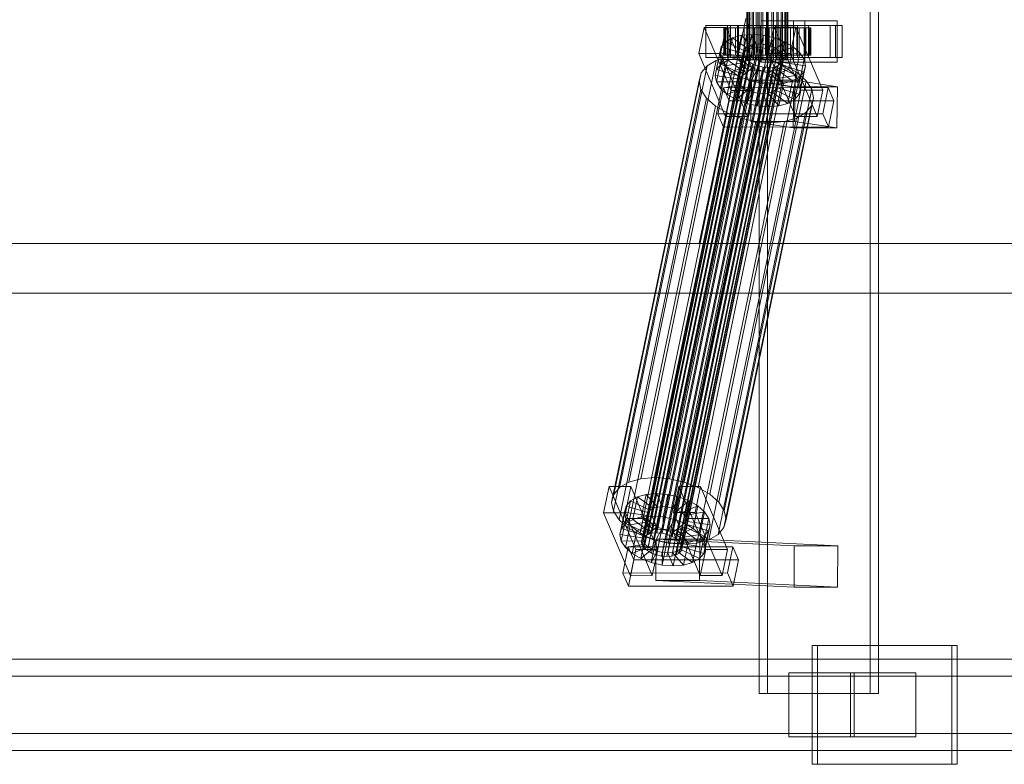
# Model space of a CAD drawing. Header units: millimetres. Extents: x -2233 to 61924, y -68080 to 6847.
# Tile 537 of 656: x 22244 to 22675, y -18456 to -18130. Entities that reach past the tile are written whole.
import ezdxf

# ---------------------------------------------------------------- set-up
doc = ezdxf.new("R2010")
doc.units = ezdxf.units.MM
doc.layers.add('superior_C02', color=7, linetype='Continuous', lineweight=0)

msp = doc.modelspace()

# ---------------------------------------------------------------- linework, layer by layer
at = {"layer": 'superior_C02'}
for p, q in [((22567.843, -17575), (22567.843, -18425)), ((22571.419, -18425), (22571.419, -17575)), ((22616.334, -18425), (22616.334, -17575)), ((22619.91, -17575), (22619.91, -18425)), ((22562.351, -18148), (22562.351, -17852)), ((22562.563, -18148), (22562.563, -17852)), ((22562.753, -18148), (22562.753, -17852)), ((22563.372, -18148), (22563.372, -17852)), ((22563.74, -18148), (22563.74, -17852)), ((22564.725, -18148), (22564.725, -17852)), ((22565.245, -18148), (22565.245, -17852)), ((22566.529, -18148), (22566.529, -17852)), ((22567.166, -18148), (22567.166, -17852)), ((22568.661, -18148), (22568.661, -17852)), ((22569.371, -18148), (22569.371, -17852)), ((22570.976, -18148), (22570.976, -17852)), ((22571.711, -18148), (22571.711, -17852)), ((22573.316, -18148), (22573.316, -17852)), ((22574.026, -18148), (22574.026, -17852)), ((22575.522, -18148), (22575.522, -17852)), ((22576.158, -18148), (22576.158, -17852)), ((22577.443, -18148), (22577.443, -17852)), ((22577.962, -18148), (22577.962, -17852)), ((22578.948, -18148), (22578.948, -17852)), ((22579.315, -18148), (22579.315, -17852)), ((22579.935, -17852), (22579.935, -18148)), ((22580.125, -18148), (22580.125, -17852)), ((22580.336, -18148), (22580.336, -17852)), ((22561.995, -18130), (22541.592, -18228.298)), ((22543.371, -18228.298), (22563.773, -18130)), ((22587.745, -18131), (22568.654, -18131)), ((22568.654, -18131), (22568.654, -18149)), ((22582.841, -18131), (22568.654, -18131)), ((22582.841, -18149), (22582.841, -18131)), ((22582.841, -18131), (22601.932, -18131)), ((22587.745, -18149), (22587.745, -18131)), ((22587.745, -18131), (22601.932, -18131)), ((22601.932, -18131), (22601.932, -18149)), ((22543.755, -18133.859), (22541.374, -18145.327)), ((22553.3, -18133.847), (22543.755, -18133.859)), ((22555.505, -18161.391), (22543.755, -18133.859)), ((22553.989, -18133), (22544.443, -18133)), ((22544.443, -18133), (22544.443, -18147)), ((22558.75, -18133), (22544.443, -18133)), ((22550.92, -18145.315), (22553.3, -18133.847)), ((22552.806, -18134), (22552.36, -18134)), ((22552.36, -18134), (22562.351, -18134)), ((22552.36, -18146), (22552.36, -18134)), ((22552.36, -18134), (22553.207, -18134)), ((22554.515, -18134), (22552.806, -18134)), ((22552.806, -18134), (22562.563, -18134)), ((22552.806, -18146), (22552.806, -18134)), ((22553.207, -18134), (22562.753, -18134)), ((22553.207, -18146), (22553.207, -18134)), ((22553.207, -18134), (22555.291, -18134)), ((22553.3, -18133.847), (22565.051, -18161.379)), ((22553.989, -18147), (22553.989, -18133)), ((22553.989, -18133), (22568.295, -18133)), ((22557.371, -18134), (22554.515, -18134)), ((22554.515, -18134), (22563.372, -18134)), ((22554.515, -18146), (22554.515, -18134)), ((22601.108, -18133), (22555.29, -18133)), ((22555.29, -18133), (22555.29, -18147)), ((22558.27, -18133), (22555.29, -18133)), ((22555.291, -18134), (22563.74, -18134)), ((22555.291, -18146), (22555.291, -18134)), ((22555.291, -18134), (22558.469, -18134)), ((22561.18, -18134), (22557.371, -18134)), ((22557.371, -18134), (22564.725, -18134)), ((22557.371, -18146), (22557.371, -18134)), ((22558.27, -18147), (22558.27, -18133)), ((22558.27, -18133), (22604.089, -18133)), ((22558.469, -18134), (22565.245, -18134)), ((22558.469, -18146), (22558.469, -18134)), ((22558.469, -18134), (22562.524, -18134)), ((22558.75, -18147), (22558.75, -18133)), ((22558.75, -18133), (22568.295, -18133)), ((22565.681, -18134), (22561.18, -18134)), ((22561.18, -18134), (22566.529, -18134)), ((22561.18, -18146), (22561.18, -18134)), ((22562.351, -18134), (22562.563, -18134)), ((22562.351, -18134), (22562.351, -18146)), ((22562.753, -18134), (22562.351, -18134)), ((22562.524, -18134), (22567.166, -18134)), ((22562.524, -18146), (22562.524, -18134)), ((22562.524, -18134), (22567.18, -18134)), ((22562.563, -18134), (22563.372, -18134)), ((22562.563, -18134), (22562.563, -18146)), ((22562.753, -18134), (22562.753, -18146)), ((22563.74, -18134), (22562.753, -18134)), ((22563.372, -18134), (22564.725, -18134)), ((22563.372, -18134), (22563.372, -18146)), ((22563.74, -18134), (22563.74, -18146)), ((22565.245, -18134), (22563.74, -18134)), ((22564.725, -18134), (22566.529, -18134)), ((22564.725, -18134), (22564.725, -18146)), ((22565.245, -18134), (22565.245, -18146)), ((22567.166, -18134), (22565.245, -18134)), ((22570.568, -18134), (22565.681, -18134)), ((22565.681, -18134), (22568.661, -18134)), ((22565.681, -18146), (22565.681, -18134)), ((22566.529, -18134), (22568.661, -18134)), ((22566.529, -18134), (22566.529, -18146)), ((22567.166, -18134), (22567.166, -18146)), ((22569.371, -18134), (22567.166, -18134)), ((22567.18, -18134), (22569.371, -18134)), ((22567.18, -18146), (22567.18, -18134)), ((22567.18, -18134), (22572.12, -18134)), ((22568.295, -18133), (22568.295, -18147)), ((22568.661, -18134), (22570.976, -18134)), ((22568.661, -18134), (22568.661, -18146)), ((22569.371, -18134), (22569.371, -18146)), ((22571.711, -18134), (22569.371, -18134)), ((22575.508, -18134), (22570.568, -18134)), ((22570.568, -18134), (22570.976, -18134)), ((22570.568, -18146), (22570.568, -18134)), ((22570.976, -18134), (22573.316, -18134)), ((22570.976, -18134), (22570.976, -18146)), ((22572.12, -18134), (22571.711, -18134)), ((22571.711, -18134), (22571.711, -18146)), ((22574.026, -18134), (22571.711, -18134)), ((22574.3, -18133.821), (22571.92, -18145.289)), ((22572.12, -18146), (22572.12, -18134)), ((22572.12, -18134), (22577.007, -18134)), ((22575.508, -18134), (22573.316, -18134)), ((22573.316, -18134), (22575.522, -18134)), ((22573.316, -18134), (22573.316, -18146)), ((22577.007, -18134), (22574.026, -18134)), ((22574.026, -18134), (22574.026, -18146)), ((22576.158, -18134), (22574.026, -18134)), ((22583.846, -18133.809), (22574.3, -18133.821)), ((22586.051, -18161.353), (22574.3, -18133.821)), ((22584.534, -18133), (22574.989, -18133)), ((22574.989, -18133), (22574.989, -18147)), ((22589.295, -18133), (22574.989, -18133)), ((22580.164, -18134), (22575.508, -18134)), ((22575.508, -18146), (22575.508, -18134)), ((22580.164, -18134), (22575.522, -18134)), ((22575.522, -18134), (22577.443, -18134)), ((22575.522, -18134), (22575.522, -18146)), ((22581.508, -18134), (22576.158, -18134)), ((22576.158, -18134), (22576.158, -18146)), ((22577.962, -18134), (22576.158, -18134)), ((22577.007, -18146), (22577.007, -18134)), ((22577.007, -18134), (22581.508, -18134)), ((22584.219, -18134), (22577.443, -18134)), ((22577.443, -18134), (22578.948, -18134)), ((22577.443, -18134), (22577.443, -18146)), ((22585.316, -18134), (22577.962, -18134)), ((22577.962, -18134), (22577.962, -18146)), ((22579.315, -18134), (22577.962, -18134)), ((22587.397, -18134), (22578.948, -18134)), ((22578.948, -18134), (22579.935, -18134)), ((22578.948, -18134), (22578.948, -18146)), ((22588.173, -18134), (22579.315, -18134)), ((22579.315, -18134), (22579.315, -18146)), ((22580.125, -18134), (22579.315, -18134)), ((22579.935, -18134), (22589.48, -18134)), ((22579.935, -18146), (22579.935, -18134)), ((22579.935, -18134), (22580.336, -18134)), ((22589.882, -18134), (22580.125, -18134)), ((22580.125, -18134), (22580.125, -18146)), ((22580.336, -18134), (22580.125, -18134)), ((22584.219, -18134), (22580.164, -18134)), ((22580.164, -18146), (22580.164, -18134)), ((22590.328, -18134), (22580.336, -18134)), ((22580.336, -18134), (22580.336, -18146)), ((22581.466, -18145.277), (22583.846, -18133.809)), ((22581.508, -18146), (22581.508, -18134)), ((22581.508, -18134), (22585.316, -18134)), ((22583.846, -18133.809), (22595.596, -18161.341)), ((22587.397, -18134), (22584.219, -18134)), ((22584.219, -18146), (22584.219, -18134)), ((22584.534, -18147), (22584.534, -18133)), ((22584.534, -18133), (22598.841, -18133)), ((22585.316, -18146), (22585.316, -18134)), ((22585.316, -18134), (22588.173, -18134)), ((22589.48, -18134), (22587.397, -18134)), ((22587.397, -18146), (22587.397, -18134)), ((22588.173, -18146), (22588.173, -18134)), ((22588.173, -18134), (22589.882, -18134)), ((22589.295, -18147), (22589.295, -18133)), ((22589.295, -18133), (22598.841, -18133)), ((22589.48, -18134), (22589.48, -18146)), ((22590.328, -18134), (22589.48, -18134)), ((22589.882, -18146), (22589.882, -18134)), ((22589.882, -18134), (22590.328, -18134)), ((22590.328, -18146), (22590.328, -18134)), ((22598.841, -18133), (22598.841, -18147)), ((22601.108, -18147), (22601.108, -18133)), ((22601.108, -18133), (22604.089, -18133)), ((22604.089, -18133), (22604.089, -18147)), ((22556.164, -18138.419), (22553.147, -18140.156)), ((22554.124, -18148.249), (22556.164, -18138.419)), ((22560.074, -18137.325), (22556.164, -18138.419)), ((22556.164, -18138.419), (22563.057, -18143.38)), ((22558.034, -18147.155), (22560.074, -18137.325)), ((22564.609, -18136.948), (22560.074, -18137.325)), ((22560.074, -18137.325), (22564.909, -18142.862)), ((22562.569, -18146.777), (22564.609, -18136.948)), ((22569.462, -18137.313), (22564.609, -18136.948)), ((22564.609, -18136.948), (22567.058, -18142.683)), ((22567.422, -18147.143), (22569.462, -18137.313)), ((22569.462, -18137.313), (22569.356, -18142.856)), ((22574.301, -18138.396), (22569.462, -18137.313)), ((22574.301, -18138.396), (22571.648, -18143.369)), ((22572.261, -18148.226), (22574.301, -18138.396)), ((22578.796, -18140.123), (22574.301, -18138.396)), ((22516.684, -18357.434), (22561.059, -18143.635)), ((22517.593, -18356.363), (22561.968, -18142.565)), ((22519.022, -18355.541), (22563.397, -18141.742)), ((22520.874, -18355.022), (22565.249, -18141.224)), ((22523.022, -18354.844), (22567.398, -18141.045)), ((22525.321, -18355.017), (22569.696, -18141.218)), ((22527.613, -18355.53), (22571.988, -18141.731)), ((22529.742, -18356.348), (22574.118, -18142.549)), ((22531.564, -18357.415), (22575.939, -18143.617)), ((22549.188, -18152.246), (22551.229, -18142.416)), ((22551.229, -18142.416), (22550.538, -18145.047)), ((22551.107, -18149.985), (22553.147, -18140.156)), ((22553.147, -18140.156), (22551.229, -18142.416)), ((22551.229, -18142.416), (22560.719, -18145.274)), ((22553.147, -18140.156), (22561.628, -18144.203)), ((22561.059, -18143.635), (22560.732, -18144.881)), ((22563.057, -18143.38), (22561.017, -18153.21)), ((22561.968, -18142.565), (22561.059, -18143.635)), ((22561.628, -18144.203), (22563.057, -18143.38)), ((22563.397, -18141.742), (22561.968, -18142.565)), ((22564.909, -18142.862), (22562.869, -18152.692)), ((22563.057, -18143.38), (22564.909, -18142.862)), ((22565.249, -18141.224), (22563.397, -18141.742)), ((22564.909, -18142.862), (22567.058, -18142.683)), ((22567.058, -18142.683), (22565.017, -18152.513)), ((22567.398, -18141.045), (22565.249, -18141.224)), ((22567.058, -18142.683), (22569.356, -18142.856)), ((22569.356, -18142.856), (22567.316, -18152.686)), ((22569.696, -18141.218), (22567.398, -18141.045)), ((22569.356, -18142.856), (22571.648, -18143.369)), ((22571.648, -18143.369), (22569.608, -18153.199)), ((22571.988, -18141.731), (22569.696, -18141.218)), ((22571.648, -18143.369), (22573.778, -18144.188)), ((22574.118, -18142.549), (22571.988, -18141.731)), ((22578.796, -18140.123), (22573.778, -18144.188)), ((22575.939, -18143.617), (22574.118, -18142.549)), ((22582.642, -18142.377), (22575.599, -18145.255)), ((22577.329, -18144.861), (22575.939, -18143.617)), ((22576.756, -18149.953), (22578.796, -18140.123)), ((22582.642, -18142.377), (22578.796, -18140.123)), ((22580.601, -18152.207), (22582.642, -18142.377)), ((22585.575, -18145.003), (22582.642, -18142.377)), ((22510.778, -18332.659), (22549.033, -18148.35)), ((22516.004, -18331.197), (22554.259, -18146.887)), ((22516.357, -18358.68), (22560.732, -18144.881)), ((22516.634, -18360.017), (22561.01, -18146.218)), ((22517.497, -18361.352), (22561.873, -18147.554)), ((22522.068, -18330.692), (22560.322, -18146.383)), ((22528.555, -18331.181), (22566.81, -18146.872)), ((22532.953, -18358.659), (22577.329, -18144.861)), ((22578.192, -18146.196), (22533.816, -18359.995)), ((22534.094, -18361.332), (22578.469, -18147.533)), ((22535.024, -18332.629), (22573.278, -18148.32)), ((22541.374, -18145.327), (22550.92, -18145.315)), ((22541.374, -18145.327), (22553.125, -18172.859)), ((22544.443, -18147), (22553.989, -18147)), ((22544.443, -18147), (22558.75, -18147)), ((22549.033, -18148.35), (22544.999, -18150.672)), ((22548.498, -18154.877), (22550.538, -18145.047)), ((22554.259, -18146.887), (22549.033, -18148.35)), ((22549.084, -18157.698), (22551.124, -18147.868)), ((22550.538, -18145.047), (22560.392, -18146.52)), ((22550.538, -18145.047), (22551.124, -18147.868)), ((22562.671, -18172.847), (22550.92, -18145.315)), ((22551.107, -18149.985), (22554.124, -18148.249)), ((22551.124, -18147.868), (22560.67, -18147.856)), ((22551.124, -18147.868), (22552.946, -18150.688)), ((22562.351, -18146), (22552.36, -18146)), ((22552.36, -18146), (22552.806, -18146)), ((22553.207, -18146), (22552.36, -18146)), ((22562.563, -18146), (22552.806, -18146)), ((22552.806, -18146), (22554.515, -18146)), ((22562.753, -18146), (22553.207, -18146)), ((22555.291, -18146), (22553.207, -18146)), ((22568.295, -18147), (22553.989, -18147)), ((22554.124, -18148.249), (22558.034, -18147.155)), ((22561.017, -18153.21), (22554.124, -18148.249)), ((22560.322, -18146.383), (22554.259, -18146.887)), ((22563.372, -18146), (22554.515, -18146)), ((22554.515, -18146), (22557.371, -18146)), ((22555.29, -18147), (22601.108, -18147)), ((22555.29, -18147), (22558.27, -18147)), ((22563.74, -18146), (22555.291, -18146)), ((22558.469, -18146), (22555.291, -18146)), ((22564.725, -18146), (22557.371, -18146)), ((22557.371, -18146), (22561.18, -18146)), ((22558.034, -18147.155), (22562.569, -18146.777)), ((22562.869, -18152.692), (22558.034, -18147.155)), ((22604.089, -18147), (22558.27, -18147)), ((22560.392, -18146.52), (22558.352, -18156.35)), ((22565.245, -18146), (22558.469, -18146)), ((22562.524, -18146), (22558.469, -18146)), ((22560.67, -18147.856), (22558.63, -18157.686)), ((22560.719, -18145.274), (22558.679, -18155.103)), ((22568.295, -18147), (22558.75, -18147)), ((22561.628, -18144.203), (22559.588, -18154.033)), ((22566.81, -18146.872), (22560.322, -18146.383)), ((22560.392, -18146.52), (22560.719, -18145.274)), ((22560.67, -18147.856), (22560.392, -18146.52)), ((22561.533, -18149.192), (22560.67, -18147.856)), ((22560.719, -18145.274), (22561.628, -18144.203)), ((22560.732, -18144.881), (22561.01, -18146.218)), ((22561.01, -18146.218), (22561.873, -18147.554)), ((22566.529, -18146), (22561.18, -18146)), ((22561.18, -18146), (22565.681, -18146)), ((22561.873, -18147.554), (22563.262, -18148.798)), ((22562.563, -18146), (22562.351, -18146)), ((22562.351, -18146), (22562.753, -18146)), ((22562.753, -18148), (22562.351, -18148)), ((22562.351, -18148), (22562.563, -18148)), ((22567.166, -18146), (22562.524, -18146)), ((22567.18, -18146), (22562.524, -18146)), ((22563.372, -18146), (22562.563, -18146)), ((22562.563, -18148), (22563.372, -18148)), ((22565.017, -18152.513), (22562.569, -18146.777)), ((22562.569, -18146.777), (22567.422, -18147.143)), ((22562.753, -18146), (22563.74, -18146)), ((22563.74, -18148), (22562.753, -18148)), ((22564.725, -18146), (22563.372, -18146)), ((22563.372, -18148), (22564.725, -18148)), ((22563.74, -18146), (22565.245, -18146)), ((22565.245, -18148), (22563.74, -18148)), ((22566.529, -18146), (22564.725, -18146)), ((22564.725, -18148), (22566.529, -18148)), ((22565.245, -18146), (22567.166, -18146)), ((22567.166, -18148), (22565.245, -18148)), ((22568.661, -18146), (22565.681, -18146)), ((22565.681, -18146), (22570.568, -18146)), ((22568.661, -18146), (22566.529, -18146)), ((22566.529, -18148), (22568.661, -18148)), ((22573.278, -18148.32), (22566.81, -18146.872)), ((22567.166, -18146), (22569.371, -18146)), ((22569.371, -18148), (22567.166, -18148)), ((22569.371, -18146), (22567.18, -18146)), ((22572.12, -18146), (22567.18, -18146)), ((22567.316, -18152.686), (22567.422, -18147.143)), ((22567.422, -18147.143), (22572.261, -18148.226)), ((22570.976, -18146), (22568.661, -18146)), ((22568.661, -18148), (22570.976, -18148)), ((22569.371, -18146), (22571.711, -18146)), ((22571.711, -18148), (22569.371, -18148)), ((22569.608, -18153.199), (22572.261, -18148.226)), ((22570.976, -18146), (22570.568, -18146)), ((22570.568, -18146), (22575.508, -18146)), ((22573.316, -18146), (22570.976, -18146)), ((22570.976, -18148), (22573.316, -18148)), ((22571.711, -18146), (22572.12, -18146)), ((22571.711, -18146), (22574.026, -18146)), ((22574.026, -18148), (22571.711, -18148)), ((22573.778, -18144.188), (22571.737, -18154.017)), ((22571.92, -18145.289), (22581.466, -18145.277)), ((22571.92, -18145.289), (22583.671, -18172.821)), ((22577.007, -18146), (22572.12, -18146)), ((22572.261, -18148.226), (22576.756, -18149.953)), ((22579.288, -18150.629), (22573.278, -18148.32)), ((22575.522, -18146), (22573.316, -18146)), ((22573.316, -18146), (22575.508, -18146)), ((22573.316, -18148), (22575.522, -18148)), ((22575.599, -18145.255), (22573.559, -18155.085)), ((22573.778, -18144.188), (22575.599, -18145.255)), ((22574.026, -18146), (22577.007, -18146)), ((22574.026, -18146), (22576.158, -18146)), ((22576.158, -18148), (22574.026, -18148)), ((22576.989, -18146.499), (22574.948, -18156.329)), ((22574.989, -18147), (22584.534, -18147)), ((22574.989, -18147), (22589.295, -18147)), ((22575.508, -18146), (22580.164, -18146)), ((22577.443, -18146), (22575.522, -18146)), ((22575.522, -18146), (22580.164, -18146)), ((22575.522, -18148), (22577.443, -18148)), ((22575.599, -18145.255), (22576.989, -18146.499)), ((22575.811, -18157.665), (22577.852, -18147.835)), ((22576.158, -18146), (22581.508, -18146)), ((22576.158, -18146), (22577.962, -18146)), ((22577.962, -18148), (22576.158, -18148)), ((22585.575, -18145.003), (22576.989, -18146.499)), ((22576.989, -18146.499), (22577.852, -18147.835)), ((22581.508, -18146), (22577.007, -18146)), ((22578.192, -18146.196), (22577.329, -18144.861)), ((22578.948, -18146), (22577.443, -18146)), ((22577.443, -18146), (22584.219, -18146)), ((22577.443, -18148), (22578.948, -18148)), ((22577.852, -18147.835), (22587.397, -18147.823)), ((22577.852, -18147.835), (22578.129, -18149.171)), ((22577.962, -18146), (22585.316, -18146)), ((22577.962, -18146), (22579.315, -18146)), ((22579.315, -18148), (22577.962, -18148)), ((22578.142, -18148.779), (22578.469, -18147.533)), ((22578.469, -18147.533), (22578.192, -18146.196)), ((22579.935, -18146), (22578.948, -18146)), ((22578.948, -18146), (22587.397, -18146)), ((22578.948, -18148), (22579.935, -18148)), ((22579.315, -18146), (22588.173, -18146)), ((22579.315, -18146), (22580.125, -18146)), ((22580.125, -18148), (22579.315, -18148)), ((22589.48, -18146), (22579.935, -18146)), ((22580.336, -18146), (22579.935, -18146)), ((22579.935, -18148), (22580.336, -18148)), ((22580.125, -18146), (22589.882, -18146)), ((22580.125, -18146), (22580.336, -18146)), ((22580.336, -18148), (22580.125, -18148)), ((22580.164, -18146), (22584.219, -18146)), ((22580.336, -18146), (22590.328, -18146)), ((22593.216, -18172.809), (22581.466, -18145.277)), ((22585.316, -18146), (22581.508, -18146)), ((22583.535, -18154.833), (22585.575, -18145.003)), ((22584.219, -18146), (22587.397, -18146)), ((22598.841, -18147), (22584.534, -18147)), ((22588.173, -18146), (22585.316, -18146)), ((22587.397, -18147.823), (22585.357, -18157.653)), ((22587.397, -18147.823), (22585.575, -18145.003)), ((22587.397, -18146), (22589.48, -18146)), ((22587.983, -18150.644), (22587.397, -18147.823)), ((22589.882, -18146), (22588.173, -18146)), ((22598.841, -18147), (22589.295, -18147)), ((22589.48, -18146), (22590.328, -18146)), ((22590.328, -18146), (22589.882, -18146)), ((22604.089, -18147), (22601.108, -18147)), ((22506.745, -18334.981), (22544.999, -18150.672)), ((22518.887, -18362.596), (22563.262, -18148.798)), ((22520.709, -18363.664), (22565.084, -18149.865)), ((22522.838, -18364.482), (22567.213, -18150.683)), ((22525.13, -18364.995), (22569.505, -18151.196)), ((22527.429, -18365.168), (22571.804, -18151.369)), ((22529.577, -18364.989), (22573.952, -18151.191)), ((22531.429, -18364.471), (22575.804, -18150.672)), ((22532.858, -18363.648), (22577.233, -18149.85)), ((22533.767, -18362.578), (22578.142, -18148.779)), ((22541.033, -18334.938), (22579.288, -18150.629)), ((22544.999, -18150.672), (22542.434, -18153.694)), ((22548.498, -18154.877), (22549.188, -18152.246)), ((22549.188, -18152.246), (22551.107, -18149.985)), ((22558.679, -18155.103), (22549.188, -18152.246)), ((22550.906, -18160.518), (22552.946, -18150.688)), ((22559.588, -18154.033), (22551.107, -18149.985)), ((22552.946, -18150.688), (22561.533, -18149.192)), ((22552.946, -18150.688), (22555.88, -18153.314)), ((22555.88, -18153.314), (22562.922, -18150.436)), ((22561.533, -18149.192), (22559.493, -18159.022)), ((22559.725, -18155.567), (22564.744, -18151.503)), ((22562.922, -18150.436), (22560.882, -18160.266)), ((22562.869, -18152.692), (22561.017, -18153.21)), ((22562.922, -18150.436), (22561.533, -18149.192)), ((22564.744, -18151.503), (22562.704, -18161.333)), ((22565.017, -18152.513), (22562.869, -18152.692)), ((22564.744, -18151.503), (22562.922, -18150.436)), ((22563.262, -18148.798), (22565.084, -18149.865)), ((22564.221, -18157.295), (22566.873, -18152.321)), ((22566.873, -18152.321), (22564.744, -18151.503)), ((22566.873, -18152.321), (22564.833, -18162.151)), ((22567.316, -18152.686), (22565.017, -18152.513)), ((22565.084, -18149.865), (22567.213, -18150.683)), ((22569.165, -18152.835), (22566.873, -18152.321)), ((22567.213, -18150.683), (22569.505, -18151.196)), ((22569.608, -18153.199), (22567.316, -18152.686)), ((22568.654, -18149), (22587.745, -18149)), ((22582.841, -18149), (22568.654, -18149)), ((22569.505, -18151.196), (22571.804, -18151.369)), ((22571.737, -18154.017), (22576.756, -18149.953)), ((22571.804, -18151.369), (22573.952, -18151.191)), ((22575.464, -18152.311), (22573.424, -18162.14)), ((22573.559, -18155.085), (22580.601, -18152.207)), ((22575.464, -18152.311), (22573.612, -18152.829)), ((22573.952, -18151.191), (22575.804, -18150.672)), ((22576.893, -18151.488), (22574.853, -18161.318)), ((22576.893, -18151.488), (22575.464, -18152.311)), ((22582.357, -18157.272), (22575.464, -18152.311)), ((22577.802, -18150.417), (22575.762, -18160.247)), ((22575.804, -18150.672), (22577.233, -18149.85)), ((22578.129, -18149.171), (22576.089, -18159.001)), ((22576.756, -18149.953), (22580.601, -18152.207)), ((22577.802, -18150.417), (22576.893, -18151.488)), ((22585.374, -18155.535), (22576.893, -18151.488)), ((22577.233, -18149.85), (22578.142, -18148.779)), ((22578.129, -18149.171), (22577.802, -18150.417)), ((22587.293, -18153.275), (22577.802, -18150.417)), ((22587.983, -18150.644), (22578.129, -18149.171)), ((22584.429, -18153.641), (22579.288, -18150.629)), ((22580.601, -18152.207), (22583.535, -18154.833)), ((22601.932, -18149), (22582.841, -18149)), ((22585.943, -18160.474), (22587.983, -18150.644)), ((22587.293, -18153.275), (22587.983, -18150.644)), ((22601.932, -18149), (22587.745, -18149)), ((22504.179, -18338.003), (22542.434, -18153.694)), ((22542.434, -18153.694), (22541.512, -18157.211)), ((22546.174, -18337.95), (22584.429, -18153.641)), ((22558.352, -18156.35), (22548.498, -18154.877)), ((22549.084, -18157.698), (22548.498, -18154.877)), ((22553.84, -18163.144), (22555.88, -18153.314)), ((22555.88, -18153.314), (22559.725, -18155.567)), ((22557.685, -18165.397), (22559.725, -18155.567)), ((22558.679, -18155.103), (22558.352, -18156.35)), ((22558.352, -18156.35), (22558.63, -18157.686)), ((22559.588, -18154.033), (22558.679, -18155.103)), ((22561.017, -18153.21), (22559.588, -18154.033)), ((22559.725, -18155.567), (22564.221, -18157.295)), ((22564.45, -18156.962), (22564.202, -18174.943)), ((22583.54, -18156.962), (22564.45, -18156.962)), ((22582.959, -18159.83), (22564.45, -18156.962)), ((22569.165, -18152.835), (22567.125, -18162.664)), ((22569.06, -18158.378), (22569.165, -18152.835)), ((22571.464, -18153.008), (22569.165, -18152.835)), ((22571.464, -18153.008), (22569.424, -18162.837)), ((22571.737, -18154.017), (22569.608, -18153.199)), ((22573.612, -18152.829), (22571.464, -18153.008)), ((22573.912, -18158.743), (22571.464, -18153.008)), ((22573.612, -18152.829), (22571.572, -18162.659)), ((22573.559, -18155.085), (22571.737, -18154.017)), ((22574.948, -18156.329), (22573.559, -18155.085)), ((22578.448, -18158.366), (22573.612, -18152.829)), ((22574.948, -18156.329), (22583.535, -18154.833)), ((22575.811, -18157.665), (22574.948, -18156.329)), ((22582.357, -18157.272), (22585.374, -18155.535)), ((22583.293, -18174.943), (22583.54, -18156.962)), ((22583.334, -18165.365), (22585.374, -18155.535)), ((22583.535, -18154.833), (22585.357, -18157.653)), ((22583.54, -18156.962), (22602.049, -18159.83)), ((22588.35, -18157.152), (22584.429, -18153.641)), ((22585.253, -18163.105), (22587.293, -18153.275)), ((22585.374, -18155.535), (22587.293, -18153.275)), ((22503.257, -18341.52), (22541.512, -18157.211)), ((22504.04, -18345.291), (22542.295, -18160.982)), ((22541.512, -18157.211), (22542.295, -18160.982)), ((22542.295, -18160.982), (22544.73, -18164.752)), ((22558.63, -18157.686), (22549.084, -18157.698)), ((22550.906, -18160.518), (22549.084, -18157.698)), ((22552.152, -18160.247), (22549.772, -18171.715)), ((22550.096, -18341.461), (22588.35, -18157.152)), ((22559.493, -18159.022), (22550.906, -18160.518)), ((22553.84, -18163.144), (22550.906, -18160.518)), ((22597.97, -18160.19), (22552.152, -18160.247)), ((22554.6, -18165.983), (22552.152, -18160.247)), ((22590.786, -18160.922), (22552.531, -18345.231)), ((22560.882, -18160.266), (22553.84, -18163.144)), ((22558.63, -18157.686), (22559.493, -18159.022)), ((22559.493, -18159.022), (22560.882, -18160.266)), ((22560.882, -18160.266), (22562.704, -18161.333)), ((22562.18, -18167.125), (22564.221, -18157.295)), ((22564.221, -18157.295), (22569.06, -18158.378)), ((22567.019, -18168.208), (22569.06, -18158.378)), ((22569.06, -18158.378), (22573.912, -18158.743)), ((22571.872, -18168.573), (22573.912, -18158.743)), ((22573.424, -18162.14), (22574.853, -18161.318)), ((22573.912, -18158.743), (22578.448, -18158.366)), ((22574.853, -18161.318), (22575.762, -18160.247)), ((22574.853, -18161.318), (22583.334, -18165.365)), ((22575.762, -18160.247), (22576.089, -18159.001)), ((22575.762, -18160.247), (22585.253, -18163.105)), ((22585.357, -18157.653), (22575.811, -18157.665)), ((22576.089, -18159.001), (22575.811, -18157.665)), ((22576.089, -18159.001), (22585.943, -18160.474)), ((22576.407, -18168.196), (22578.448, -18158.366)), ((22578.448, -18158.366), (22582.357, -18157.272)), ((22580.317, -18167.102), (22582.357, -18157.272)), ((22582.711, -18177.811), (22582.959, -18159.83)), ((22582.959, -18159.83), (22602.049, -18159.83)), ((22585.943, -18160.474), (22585.253, -18163.105)), ((22585.357, -18157.653), (22585.943, -18160.474)), ((22590.786, -18160.922), (22588.35, -18157.152)), ((22591.569, -18164.693), (22590.786, -18160.922)), ((22595.59, -18171.658), (22597.97, -18160.19)), ((22597.97, -18160.19), (22600.418, -18165.926)), ((22602.049, -18159.83), (22601.802, -18177.811)), ((22506.476, -18349.061), (22544.73, -18164.752)), ((22544.73, -18164.752), (22548.652, -18168.263)), ((22553.125, -18172.859), (22555.505, -18161.391)), ((22553.314, -18349.002), (22591.569, -18164.693)), ((22557.685, -18165.397), (22553.84, -18163.144)), ((22555.505, -18161.391), (22565.051, -18161.379)), ((22562.704, -18161.333), (22557.685, -18165.397)), ((22562.18, -18167.125), (22557.685, -18165.397)), ((22564.833, -18162.151), (22562.18, -18167.125)), ((22565.051, -18161.379), (22562.671, -18172.847)), ((22562.704, -18161.333), (22564.833, -18162.151)), ((22564.833, -18162.151), (22567.125, -18162.664)), ((22567.125, -18162.664), (22567.019, -18168.208)), ((22567.125, -18162.664), (22569.424, -18162.837)), ((22569.424, -18162.837), (22571.572, -18162.659)), ((22569.424, -18162.837), (22571.872, -18168.573)), ((22571.572, -18162.659), (22573.424, -18162.14)), ((22571.572, -18162.659), (22576.407, -18168.196)), ((22573.424, -18162.14), (22580.317, -18167.102)), ((22583.334, -18165.365), (22580.317, -18167.102)), ((22585.253, -18163.105), (22583.334, -18165.365)), ((22583.671, -18172.821), (22586.051, -18161.353)), ((22586.051, -18161.353), (22595.596, -18161.341)), ((22590.647, -18168.21), (22591.569, -18164.693)), ((22595.596, -18161.341), (22593.216, -18172.809)), ((22510.397, -18352.572), (22548.652, -18168.263)), ((22548.652, -18168.263), (22553.793, -18171.275)), ((22552.22, -18177.451), (22554.6, -18165.983)), ((22552.392, -18352.519), (22590.647, -18168.21)), ((22554.6, -18165.983), (22600.418, -18165.926)), ((22567.019, -18168.208), (22562.18, -18167.125)), ((22571.872, -18168.573), (22567.019, -18168.208)), ((22576.407, -18168.196), (22571.872, -18168.573)), ((22580.317, -18167.102), (22576.407, -18168.196)), ((22588.081, -18171.232), (22590.647, -18168.21)), ((22600.418, -18165.926), (22598.038, -18177.394)), ((22515.538, -18355.584), (22553.793, -18171.275)), ((22521.548, -18357.893), (22559.803, -18173.584)), ((22545.793, -18357.863), (22584.048, -18173.554)), ((22549.772, -18171.715), (22595.59, -18171.658)), ((22549.772, -18171.715), (22552.22, -18177.451)), ((22549.827, -18355.541), (22588.081, -18171.232)), ((22562.671, -18172.847), (22553.125, -18172.859)), ((22553.793, -18171.275), (22559.803, -18173.584)), ((22559.803, -18173.584), (22566.271, -18175.032)), ((22578.822, -18175.016), (22584.048, -18173.554)), ((22593.216, -18172.809), (22583.671, -18172.821)), ((22584.048, -18173.554), (22588.081, -18171.232)), ((22598.038, -18177.394), (22595.59, -18171.658)), ((22528.017, -18359.341), (22566.271, -18175.032)), ((22534.504, -18359.83), (22572.758, -18175.521)), ((22540.567, -18359.326), (22578.822, -18175.016)), ((22598.038, -18177.394), (22552.22, -18177.451)), ((22564.202, -18174.943), (22583.293, -18174.943)), ((22582.711, -18177.811), (22564.202, -18174.943)), ((22566.271, -18175.032), (22572.758, -18175.521)), ((22572.758, -18175.521), (22578.822, -18175.016)), ((22601.802, -18177.811), (22582.711, -18177.811)), ((22601.802, -18177.811), (22583.293, -18174.943)), ((22541.592, -18228.298), (21968.557, -18228.298)), ((21970.336, -18228.298), (22543.371, -18228.298)), ((22541.592, -18228.298), (22543.371, -18228.298)), ((22971.369, -18228.298), (22541.592, -18228.298)), ((22543.371, -18228.298), (22973.147, -18228.298)), ((24634.01, -18250), (15575.415, -18250)), ((15576.913, -18250), (24635.508, -18250)), ((22506.745, -18334.981), (22510.778, -18332.659)), ((22510.778, -18332.659), (22516.004, -18331.197)), ((22516.004, -18331.197), (22522.068, -18330.692)), ((22522.068, -18330.692), (22528.555, -18331.181)), ((22528.555, -18331.181), (22535.024, -18332.629)), ((22535.024, -18332.629), (22541.033, -18334.938)), ((22502.1, -18334.551), (22499.719, -18346.02)), ((22511.645, -18334.539), (22502.1, -18334.551)), ((22513.85, -18362.083), (22502.1, -18334.551)), ((22504.179, -18338.003), (22506.745, -18334.981)), ((22509.265, -18346.008), (22511.645, -18334.539)), ((22511.645, -18334.539), (22523.396, -18362.071)), ((22522.954, -18337.64), (22518.419, -18338.017)), ((22520.914, -18347.47), (22522.954, -18337.64)), ((22527.807, -18338.005), (22522.954, -18337.64)), ((22522.954, -18337.64), (22525.402, -18343.376)), ((22532.645, -18334.513), (22530.265, -18345.981)), ((22542.191, -18334.501), (22532.645, -18334.513)), ((22544.396, -18362.045), (22532.645, -18334.513)), ((22539.81, -18345.969), (22542.191, -18334.501)), ((22541.033, -18334.938), (22546.174, -18337.95)), ((22542.191, -18334.501), (22553.941, -18362.033)), ((22503.257, -18341.52), (22504.179, -18338.003)), ((22504.04, -18345.291), (22503.257, -18341.52)), ((22509.452, -18350.678), (22511.492, -18340.848)), ((22511.492, -18340.848), (22509.573, -18343.108)), ((22514.509, -18339.111), (22511.492, -18340.848)), ((22511.492, -18340.848), (22519.973, -18344.895)), ((22512.469, -18348.941), (22514.509, -18339.111)), ((22518.419, -18338.017), (22514.509, -18339.111)), ((22514.509, -18339.111), (22521.402, -18344.073)), ((22516.379, -18347.847), (22518.419, -18338.017)), ((22518.419, -18338.017), (22523.254, -18343.554)), ((22525.767, -18347.835), (22527.807, -18338.005)), ((22527.807, -18338.005), (22527.701, -18343.549)), ((22532.646, -18339.088), (22527.807, -18338.005)), ((22532.646, -18339.088), (22529.993, -18344.062)), ((22530.605, -18348.918), (22532.646, -18339.088)), ((22537.141, -18340.816), (22532.122, -18344.88)), ((22537.141, -18340.816), (22532.646, -18339.088)), ((22535.101, -18350.645), (22537.141, -18340.816)), ((22540.987, -18343.069), (22537.141, -18340.816)), ((22546.174, -18337.95), (22550.096, -18341.461)), ((22550.096, -18341.461), (22552.531, -18345.231)), ((22499.719, -18346.02), (22509.265, -18346.008)), ((22499.719, -18346.02), (22511.47, -18373.551)), ((22506.476, -18349.061), (22504.04, -18345.291)), ((22506.843, -18355.569), (22508.883, -18345.739)), ((22507.533, -18352.938), (22509.573, -18343.108)), ((22509.573, -18343.108), (22508.883, -18345.739)), ((22508.883, -18345.739), (22518.737, -18347.212)), ((22508.883, -18345.739), (22509.469, -18348.56)), ((22521.015, -18373.539), (22509.265, -18346.008)), ((22509.573, -18343.108), (22519.064, -18345.966)), ((22519.064, -18345.966), (22517.024, -18355.796)), ((22519.973, -18344.895), (22517.933, -18354.725)), ((22518.737, -18347.212), (22519.064, -18345.966)), ((22519.064, -18345.966), (22519.973, -18344.895)), ((22521.402, -18344.073), (22519.362, -18353.902)), ((22519.973, -18344.895), (22521.402, -18344.073)), ((22523.254, -18343.554), (22521.214, -18353.384)), ((22521.402, -18344.073), (22523.254, -18343.554)), ((22523.254, -18343.554), (22525.402, -18343.376)), ((22525.402, -18343.376), (22523.362, -18353.205)), ((22525.402, -18343.376), (22527.701, -18343.549)), ((22527.701, -18343.549), (22525.661, -18353.378)), ((22527.701, -18343.549), (22529.993, -18344.062)), ((22529.993, -18344.062), (22527.953, -18353.892)), ((22529.993, -18344.062), (22532.122, -18344.88)), ((22532.122, -18344.88), (22530.082, -18354.71)), ((22530.265, -18345.981), (22539.81, -18345.969)), ((22530.265, -18345.981), (22542.015, -18373.513)), ((22533.944, -18345.947), (22531.904, -18355.777)), ((22532.122, -18344.88), (22533.944, -18345.947)), ((22540.987, -18343.069), (22533.944, -18345.947)), ((22533.944, -18345.947), (22535.334, -18347.191)), ((22543.92, -18345.695), (22535.334, -18347.191)), ((22538.946, -18352.899), (22540.987, -18343.069)), ((22551.561, -18373.501), (22539.81, -18345.969)), ((22543.92, -18345.695), (22540.987, -18343.069)), ((22541.88, -18355.525), (22543.92, -18345.695)), ((22545.742, -18348.515), (22543.92, -18345.695)), ((22552.531, -18345.231), (22553.314, -18349.002)), ((22510.397, -18352.572), (22506.476, -18349.061)), ((22507.429, -18358.39), (22509.469, -18348.56)), ((22507.533, -18352.938), (22509.452, -18350.678)), ((22509.452, -18350.678), (22512.469, -18348.941)), ((22517.933, -18354.725), (22509.452, -18350.678)), ((22509.469, -18348.56), (22519.015, -18348.548)), ((22509.469, -18348.56), (22511.291, -18351.38)), ((22511.291, -18351.38), (22519.878, -18349.884)), ((22512.469, -18348.941), (22516.379, -18347.847)), ((22519.362, -18353.902), (22512.469, -18348.941)), ((22516.379, -18347.847), (22520.914, -18347.47)), ((22521.214, -18353.384), (22516.379, -18347.847)), ((22518.737, -18347.212), (22516.697, -18357.042)), ((22519.015, -18348.548), (22516.974, -18358.378)), ((22519.878, -18349.884), (22517.837, -18359.714)), ((22519.015, -18348.548), (22518.737, -18347.212)), ((22519.878, -18349.884), (22519.015, -18348.548)), ((22521.267, -18351.128), (22519.878, -18349.884)), ((22523.362, -18353.205), (22520.914, -18347.47)), ((22520.914, -18347.47), (22525.767, -18347.835)), ((22525.661, -18353.378), (22525.767, -18347.835)), ((22525.767, -18347.835), (22530.605, -18348.918)), ((22527.953, -18353.892), (22530.605, -18348.918)), ((22530.082, -18354.71), (22535.101, -18350.645)), ((22530.605, -18348.918), (22535.101, -18350.645)), ((22535.334, -18347.191), (22533.293, -18357.021)), ((22534.156, -18358.357), (22536.197, -18348.527)), ((22536.474, -18349.863), (22534.434, -18359.693)), ((22535.101, -18350.645), (22538.946, -18352.899)), ((22535.334, -18347.191), (22536.197, -18348.527)), ((22536.474, -18349.863), (22536.147, -18351.109)), ((22536.197, -18348.527), (22545.742, -18348.515)), ((22536.197, -18348.527), (22536.474, -18349.863)), ((22546.328, -18351.336), (22536.474, -18349.863)), ((22545.742, -18348.515), (22543.702, -18358.345)), ((22546.328, -18351.336), (22545.742, -18348.515)), ((22553.314, -18349.002), (22552.392, -18352.519)), ((22506.843, -18355.569), (22507.533, -18352.938)), ((22517.024, -18355.796), (22507.533, -18352.938)), ((22509.251, -18361.21), (22511.291, -18351.38)), ((22515.538, -18355.584), (22510.397, -18352.572)), ((22511.291, -18351.38), (22514.225, -18354.006)), ((22512.184, -18363.836), (22514.225, -18354.006)), ((22514.225, -18354.006), (22521.267, -18351.128)), ((22514.225, -18354.006), (22518.07, -18356.26)), ((22517.933, -18354.725), (22517.024, -18355.796)), ((22519.362, -18353.902), (22517.933, -18354.725)), ((22518.07, -18356.26), (22523.089, -18352.196)), ((22519.022, -18355.541), (22520.874, -18355.022)), ((22521.267, -18351.128), (22519.227, -18360.958)), ((22521.214, -18353.384), (22519.362, -18353.902)), ((22520.874, -18355.022), (22523.022, -18354.844)), ((22523.089, -18352.196), (22521.049, -18362.025)), ((22523.362, -18353.205), (22521.214, -18353.384)), ((22523.089, -18352.196), (22521.267, -18351.128)), ((22522.566, -18357.987), (22525.218, -18353.014)), ((22523.022, -18354.844), (22525.321, -18355.017)), ((22525.218, -18353.014), (22523.089, -18352.196)), ((22525.218, -18353.014), (22523.178, -18362.843)), ((22525.661, -18353.378), (22523.362, -18353.205)), ((22527.51, -18353.527), (22525.218, -18353.014)), ((22525.321, -18355.017), (22527.613, -18355.53)), ((22527.51, -18353.527), (22525.47, -18363.357)), ((22527.953, -18353.892), (22525.661, -18353.378)), ((22527.404, -18359.07), (22527.51, -18353.527)), ((22529.809, -18353.7), (22527.51, -18353.527)), ((22529.809, -18353.7), (22527.769, -18363.53)), ((22530.082, -18354.71), (22527.953, -18353.892)), ((22531.957, -18353.521), (22529.809, -18353.7)), ((22532.257, -18359.436), (22529.809, -18353.7)), ((22531.957, -18353.521), (22529.917, -18363.351)), ((22531.904, -18355.777), (22530.082, -18354.71)), ((22533.809, -18353.003), (22531.769, -18362.833)), ((22531.904, -18355.777), (22538.946, -18352.899)), ((22533.809, -18353.003), (22531.957, -18353.521)), ((22536.792, -18359.058), (22531.957, -18353.521)), ((22535.238, -18352.18), (22533.198, -18362.01)), ((22535.238, -18352.18), (22533.809, -18353.003)), ((22540.702, -18357.964), (22533.809, -18353.003)), ((22536.147, -18351.109), (22534.107, -18360.939)), ((22536.147, -18351.109), (22535.238, -18352.18)), ((22543.719, -18356.228), (22535.238, -18352.18)), ((22545.638, -18353.967), (22536.147, -18351.109)), ((22538.946, -18352.899), (22541.88, -18355.525)), ((22543.598, -18363.797), (22545.638, -18353.967)), ((22543.719, -18356.228), (22545.638, -18353.967)), ((22544.288, -18361.166), (22546.328, -18351.336)), ((22545.638, -18353.967), (22546.328, -18351.336)), ((22552.392, -18352.519), (22549.827, -18355.541)), ((22516.697, -18357.042), (22506.843, -18355.569)), ((22507.429, -18358.39), (22506.843, -18355.569)), ((22516.974, -18358.378), (22507.429, -18358.39)), ((22509.251, -18361.21), (22507.429, -18358.39)), ((22521.548, -18357.893), (22515.538, -18355.584)), ((22516.03, -18366.09), (22518.07, -18356.26)), ((22516.357, -18358.68), (22516.684, -18357.434)), ((22516.634, -18360.017), (22516.357, -18358.68)), ((22516.684, -18357.434), (22517.593, -18356.363)), ((22517.024, -18355.796), (22516.697, -18357.042)), ((22516.697, -18357.042), (22516.974, -18358.378)), ((22516.974, -18358.378), (22517.837, -18359.714)), ((22517.593, -18356.363), (22519.022, -18355.541)), ((22518.07, -18356.26), (22522.566, -18357.987)), ((22520.525, -18367.817), (22522.566, -18357.987)), ((22528.017, -18359.341), (22521.548, -18357.893)), ((22522.566, -18357.987), (22527.404, -18359.07)), ((22522.709, -18357.646), (22522.633, -18375.644)), ((22541.799, -18357.646), (22522.709, -18357.646)), ((22583.101, -18360.514), (22522.709, -18357.646)), ((22525.364, -18368.9), (22527.404, -18359.07)), ((22527.404, -18359.07), (22532.257, -18359.436)), ((22527.613, -18355.53), (22529.742, -18356.348)), ((22534.504, -18359.83), (22528.017, -18359.341)), ((22529.742, -18356.348), (22531.564, -18357.415)), ((22531.564, -18357.415), (22532.953, -18358.659)), ((22533.293, -18357.021), (22531.904, -18355.777)), ((22532.257, -18359.436), (22536.792, -18359.058)), ((22532.953, -18358.659), (22533.816, -18359.995)), ((22533.293, -18357.021), (22541.88, -18355.525)), ((22534.156, -18358.357), (22533.293, -18357.021)), ((22543.702, -18358.345), (22534.156, -18358.357)), ((22534.434, -18359.693), (22534.156, -18358.357)), ((22540.567, -18359.326), (22534.504, -18359.83)), ((22534.752, -18368.888), (22536.792, -18359.058)), ((22536.792, -18359.058), (22540.702, -18357.964)), ((22538.662, -18367.794), (22540.702, -18357.964)), ((22545.793, -18357.863), (22540.567, -18359.326)), ((22540.702, -18357.964), (22543.719, -18356.228)), ((22541.679, -18366.057), (22543.719, -18356.228)), ((22541.723, -18375.644), (22541.799, -18357.646)), ((22541.799, -18357.646), (22602.192, -18360.514)), ((22541.88, -18355.525), (22543.702, -18358.345)), ((22543.702, -18358.345), (22544.288, -18361.166)), ((22549.827, -18355.541), (22545.793, -18357.863)), ((22510.497, -18360.939), (22508.117, -18372.408)), ((22517.837, -18359.714), (22509.251, -18361.21)), ((22512.184, -18363.836), (22509.251, -18361.21)), ((22556.315, -18360.882), (22510.497, -18360.939)), ((22512.945, -18366.675), (22510.497, -18360.939)), ((22511.47, -18373.551), (22513.85, -18362.083)), ((22519.227, -18360.958), (22512.184, -18363.836)), ((22513.85, -18362.083), (22523.396, -18362.071)), ((22521.049, -18362.025), (22516.03, -18366.09)), ((22517.497, -18361.352), (22516.634, -18360.017)), ((22518.887, -18362.596), (22517.497, -18361.352)), ((22517.837, -18359.714), (22519.227, -18360.958)), ((22520.709, -18363.664), (22518.887, -18362.596)), ((22519.227, -18360.958), (22521.049, -18362.025)), ((22523.178, -18362.843), (22520.525, -18367.817)), ((22522.838, -18364.482), (22520.709, -18363.664)), ((22523.396, -18362.071), (22521.015, -18373.539)), ((22521.049, -18362.025), (22523.178, -18362.843)), ((22523.178, -18362.843), (22525.47, -18363.357)), ((22525.47, -18363.357), (22525.364, -18368.9)), ((22525.47, -18363.357), (22527.769, -18363.53)), ((22527.769, -18363.53), (22529.917, -18363.351)), ((22527.769, -18363.53), (22530.217, -18369.265)), ((22529.917, -18363.351), (22531.769, -18362.833)), ((22529.917, -18363.351), (22534.752, -18368.888)), ((22530.217, -18369.265), (22532.257, -18359.436)), ((22532.858, -18363.648), (22531.429, -18364.471)), ((22531.769, -18362.833), (22533.198, -18362.01)), ((22531.769, -18362.833), (22538.662, -18367.794)), ((22533.767, -18362.578), (22532.858, -18363.648)), ((22533.198, -18362.01), (22534.107, -18360.939)), ((22533.198, -18362.01), (22541.679, -18366.057)), ((22534.094, -18361.332), (22533.767, -18362.578)), ((22533.816, -18359.995), (22534.094, -18361.332)), ((22534.107, -18360.939), (22534.434, -18359.693)), ((22534.107, -18360.939), (22543.598, -18363.797)), ((22534.434, -18359.693), (22544.288, -18361.166)), ((22542.015, -18373.513), (22544.396, -18362.045)), ((22544.288, -18361.166), (22543.598, -18363.797)), ((22544.396, -18362.045), (22553.941, -18362.033)), ((22553.941, -18362.033), (22551.561, -18373.501)), ((22553.935, -18372.35), (22556.315, -18360.882)), ((22556.315, -18360.882), (22558.763, -18366.618)), ((22583.026, -18378.512), (22583.101, -18360.514)), ((22583.101, -18360.514), (22602.192, -18360.514)), ((22602.192, -18360.514), (22602.116, -18378.512)), ((22510.565, -18378.143), (22512.945, -18366.675)), ((22516.03, -18366.09), (22512.184, -18363.836)), ((22512.945, -18366.675), (22558.763, -18366.618)), ((22520.525, -18367.817), (22516.03, -18366.09)), ((22525.364, -18368.9), (22520.525, -18367.817)), ((22525.13, -18364.995), (22522.838, -18364.482)), ((22527.429, -18365.168), (22525.13, -18364.995)), ((22529.577, -18364.989), (22527.429, -18365.168)), ((22531.429, -18364.471), (22529.577, -18364.989)), ((22538.662, -18367.794), (22534.752, -18368.888)), ((22541.679, -18366.057), (22538.662, -18367.794)), ((22543.598, -18363.797), (22541.679, -18366.057)), ((22558.763, -18366.618), (22556.383, -18378.086)), ((22530.217, -18369.265), (22525.364, -18368.9)), ((22534.752, -18368.888), (22530.217, -18369.265)), ((22508.117, -18372.408), (22553.935, -18372.35)), ((22508.117, -18372.408), (22510.565, -18378.143)), ((22521.015, -18373.539), (22511.47, -18373.551)), ((22522.633, -18375.644), (22541.723, -18375.644)), ((22583.026, -18378.512), (22522.633, -18375.644)), ((22602.116, -18378.512), (22541.723, -18375.644)), ((22551.561, -18373.501), (22542.015, -18373.513)), ((22556.383, -18378.086), (22553.935, -18372.35)), ((22556.383, -18378.086), (22510.565, -18378.143)), ((22602.116, -18378.512), (22583.026, -18378.512)), ((22651.994, -18404), (22590.903, -18404)), ((22590.903, -18404), (22590.903, -18456)), ((22593.287, -18404), (22590.903, -18404)), ((22593.287, -18456), (22593.287, -18404)), ((22593.287, -18404), (22654.378, -18404)), ((22651.994, -18456), (22651.994, -18404)), ((22651.994, -18404), (22654.378, -18404)), ((22654.378, -18404), (22654.378, -18456)), ((22775.666, -18410), (21630.207, -18410)), ((21642.129, -18410), (22787.589, -18410)), ((22830.806, -18410), (21685.346, -18410)), ((21700.249, -18410), (22845.709, -18410)), ((22836.081, -18417.5), (21633.991, -18417.5)), ((21638.344, -18417.5), (22840.434, -18417.5)), ((22609.387, -18416), (22580.751, -18416)), ((22580.751, -18416), (22580.751, -18444)), ((22607.726, -18416), (22580.751, -18416)), ((22607.726, -18444), (22607.726, -18416)), ((22607.726, -18416), (22636.363, -18416)), ((22609.387, -18444), (22609.387, -18416)), ((22609.387, -18416), (22636.363, -18416)), ((22636.363, -18416), (22636.363, -18444)), ((22567.843, -18425), (22616.334, -18425)), ((22567.843, -18425), (22571.419, -18425)), ((22619.91, -18425), (22571.419, -18425)), ((22619.91, -18425), (22616.334, -18425)), ((21633.991, -18442.5), (22836.081, -18442.5)), ((21638.344, -18442.5), (22840.434, -18442.5)), ((22580.751, -18444), (22609.387, -18444)), ((22580.751, -18444), (22607.726, -18444)), ((22636.363, -18444), (22607.726, -18444)), ((22636.363, -18444), (22609.387, -18444)), ((21630.207, -18450), (22775.666, -18450)), ((21642.129, -18450), (22787.589, -18450)), ((21685.346, -18450), (22830.806, -18450)), ((21700.249, -18450), (22845.709, -18450)), ((22590.903, -18456), (22651.994, -18456)), ((22590.903, -18456), (22593.287, -18456)), ((22654.378, -18456), (22593.287, -18456)), ((22654.378, -18456), (22651.994, -18456))]:
    msp.add_line(p, q, dxfattribs=at)

doc.saveas('drawing.dxf')
